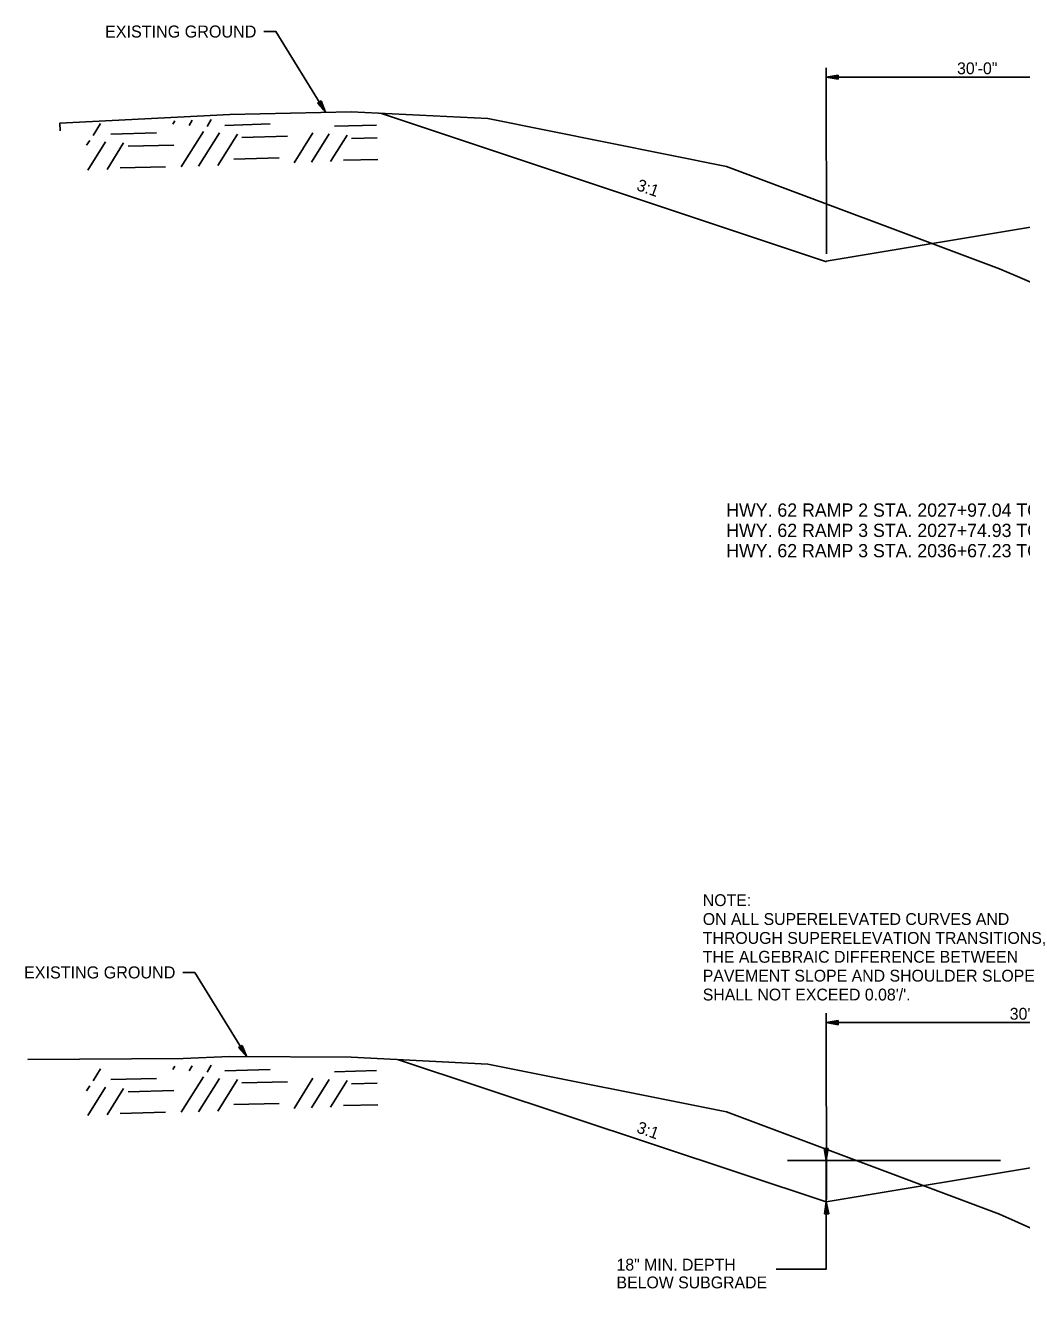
# Model space of a CAD drawing. Extents: x 1734743 to 1735935, y 759845 to 763831.
# Drawn here: x 1735680.2 to 1735729.8, y 762683.4 to 762746.4 of the extents above; entities that cross this region are included whole.
import ezdxf

# ---------------------------------------------------------------- set-up
doc = ezdxf.new("R2010")
doc.units = 0
for name, color, linetype in [('10', 7, 'Continuous'), ('19', 7, 'Continuous'), ('20', 7, 'Continuous'), ('Level 9', 7, 'Continuous')]:
    doc.layers.add(name, color=color, linetype=linetype)

msp = doc.modelspace()

# ---------------------------------------------------------------- linework, layer by layer
at = {"layer": '19'}
for p, q in [((1735720.041, 762743.869), (1735720.641, 762743.974)), ((1735720.041, 762743.869), (1735750.046, 762743.867)), ((1735720.641, 762743.764), (1735720.041, 762743.869)), ((1735720.049, 762735.061), (1735720.047, 762744.331)), ((1735720.201, 762743.884), (1735720.641, 762743.919)), ((1735720.641, 762743.814), (1735720.201, 762743.854)), ((1735720.641, 762743.974), (1735720.641, 762743.764)), ((1735720.051, 762734.673), (1735697.856, 762742.073)), ((1735683.553, 762740.967), (1735683.922, 762741.561)), ((1735687.526, 762741.527), (1735687.62, 762741.69)), ((1735688.328, 762741.465), (1735688.479, 762741.72)), ((1735689.221, 762741.406), (1735689.429, 762741.754)), ((1735690.109, 762741.467), (1735692.368, 762741.536)), ((1735695.564, 762741.418), (1735697.663, 762741.482)), ((1735683.23, 762740.476), (1735683.382, 762740.711)), ((1735683.293, 762739.237), (1735684.174, 762740.649)), ((1735684.441, 762741.028), (1735686.701, 762741.088)), ((1735687.94, 762739.4), (1735689.039, 762741.16)), ((1735688.8, 762739.43), (1735689.842, 762741.088)), ((1735689.759, 762739.464), (1735690.735, 762741.029)), ((1735690.961, 762740.867), (1735693.22, 762740.926)), ((1735693.557, 762739.597), (1735694.495, 762741.101)), ((1735694.416, 762739.627), (1735695.298, 762741.039)), ((1735695.366, 762739.66), (1735696.19, 762740.98)), ((1735696.416, 762740.818), (1735697.686, 762740.852)), ((1735684.253, 762739.271), (1735685.067, 762740.59)), ((1735685.303, 762740.428), (1735687.562, 762740.487)), ((1735684.891, 762739.343), (1735687.15, 762739.402)), ((1735690.549, 762739.782), (1735692.818, 762739.841)), ((1735696.014, 762739.733), (1735697.723, 762739.773)), ((1735746.046, 762739.028), (1735720.048, 762734.701)), ((1735720.049, 762687.978), (1735720.047, 762697.248)), ((1735720.041, 762696.787), (1735720.641, 762696.892)), ((1735720.041, 762696.787), (1735750.046, 762696.784)), ((1735720.641, 762696.682), (1735720.041, 762696.787)), ((1735720.201, 762696.802), (1735720.641, 762696.837)), ((1735720.641, 762696.732), (1735720.201, 762696.772)), ((1735720.641, 762696.892), (1735720.641, 762696.682)), ((1735687.526, 762694.444), (1735687.62, 762694.608)), ((1735688.328, 762694.382), (1735688.479, 762694.638)), ((1735689.221, 762694.324), (1735689.429, 762694.671)), ((1735720.048, 762687.858), (1735698.707, 762694.948)), ((1735683.553, 762693.885), (1735683.922, 762694.478)), ((1735684.441, 762693.946), (1735686.701, 762694.005)), ((1735687.94, 762692.318), (1735689.039, 762694.077)), ((1735688.8, 762692.348), (1735689.842, 762694.005)), ((1735690.109, 762694.385), (1735692.368, 762694.454)), ((1735693.557, 762692.514), (1735694.495, 762694.018)), ((1735695.564, 762694.336), (1735697.663, 762694.399)), ((1735683.23, 762693.393), (1735683.382, 762693.629)), ((1735683.293, 762692.155), (1735684.174, 762693.566)), ((1735684.253, 762692.188), (1735685.067, 762693.508)), ((1735685.303, 762693.346), (1735687.562, 762693.405)), ((1735689.759, 762692.381), (1735690.735, 762693.946)), ((1735690.961, 762693.784), (1735693.22, 762693.843)), ((1735694.416, 762692.544), (1735695.298, 762693.956)), ((1735695.366, 762692.578), (1735696.19, 762693.897)), ((1735696.416, 762693.735), (1735697.686, 762693.77)), ((1735690.549, 762692.699), (1735692.818, 762692.759)), ((1735684.891, 762692.261), (1735687.15, 762692.32)), ((1735696.014, 762692.65), (1735697.723, 762692.69)), ((1735746.046, 762692.186), (1735720.048, 762687.858)), ((1735719.935, 762690.52), (1735720.144, 762690.523)), ((1735720.048, 762689.922), (1735719.935, 762690.52)), ((1735720.036, 762690.08), (1735719.989, 762690.516)), ((1735720.144, 762690.523), (1735720.048, 762689.922)), ((1735720.098, 762690.519), (1735720.061, 762690.083)), ((1735719.957, 762687.257), (1735720.048, 762687.858)), ((1735720.002, 762687.261), (1735720.037, 762687.697)), ((1735720.048, 762687.858), (1735720.165, 762687.261)), ((1735720.062, 762687.7), (1735720.112, 762687.264)), ((1735720.165, 762687.261), (1735719.957, 762687.257))]:
    msp.add_line(p, q, dxfattribs=at)
for points in [[(1735681.908, 762741.187), (1735681.887, 762741.568), (1735681.887, 762741.568), (1735690.365, 762742.009), (1735690.365, 762742.009), (1735696.399, 762742.146), (1735703.199, 762741.805), (1735715.078, 762739.424), (1735728.668, 762734.323), (1735737.574, 762730.516)], [(1735680.306, 762694.946), (1735680.306, 762694.946), (1735680.306, 762694.946), (1735688.042, 762694.993), (1735690.336, 762695.104), (1735696.399, 762695.063), (1735703.199, 762694.723), (1735715.078, 762692.342), (1735728.668, 762687.241), (1735737.329, 762683.386), (1735738.102, 762683.447)], [(1735720.048, 762689.928), (1735720.048, 762684.509), (1735717.555, 762684.509)]]:
    msp.add_lwpolyline(points, dxfattribs=at)
at = {"layer": '20'}
for p, q in [((1735694.897, 762742.683), (1735694.719, 762742.574)), ((1735694.719, 762742.574), (1735695.121, 762742.117)), ((1735694.76, 762742.595), (1735695.024, 762742.246)), ((1735695.047, 762742.257), (1735694.854, 762742.651)), ((1735695.121, 762742.117), (1735694.897, 762742.683)), ((1735690.973, 762695.653), (1735690.795, 762695.543)), ((1735690.795, 762695.543), (1735691.196, 762695.086)), ((1735690.836, 762695.565), (1735691.1, 762695.216)), ((1735691.123, 762695.227), (1735690.93, 762695.621)), ((1735691.196, 762695.086), (1735690.973, 762695.653))]:
    msp.add_line(p, q, dxfattribs=at)
for points in [[(1735692.047, 762746.139), (1735692.647, 762746.138), (1735695.121, 762742.117)], [(1735688.014, 762699.285), (1735688.614, 762699.285), (1735691.196, 762695.086)]]:
    msp.add_lwpolyline(points, dxfattribs=at)
at = {"layer": 'Level 9'}
msp.add_line((1735718.115, 762689.922), (1735728.71, 762689.922), dxfattribs=at)

# ---------------------------------------------------------------- texts
at = {"layer": '10'}
for p in [(1735684.145, 762745.839), (1735680.112, 762698.985)]:
    msp.add_text('EXISTING GROUND', height=0.6, dxfattribs=at).set_placement(p)
for s, p in [('18" MIN. DEPTH', (1735709.604, 762684.436)), ('BELOW SUBGRADE', (1735709.604, 762683.551))]:
    msp.add_text(s, height=0.59, rotation=360, dxfattribs=at).set_placement(p)
at = {"layer": '19'}
for s, height, rotation, p in [('30\'-0"', 0.59, 0.00462, (1735726.555, 762744.013)), ('3:1', 0.59, 340.48964, (1735710.559, 762738.256)), ('HWY. 62 RAMP 2 STA. 2027+97.04 TO STA. 2028+27.11', 0.65999, 359.99538, (1735715.064, 762721.978)), ('HWY. 62 RAMP 3 STA. 2027+74.93 TO STA. 2028+04.73', 0.65999, 359.99538, (1735715.064, 762720.968)), ('HWY. 62 RAMP 3 STA. 2036+67.23 TO STA. 2037+12.79', 0.65999, 359.99538, (1735715.063, 762719.958)), ('NOTE:', 0.59, 360, (1735713.898, 762702.587)), ('ON ALL SUPERELEVATED CURVES AND', 0.59001, 360, (1735713.898, 762701.647)), ('THROUGH SUPERELEVATION TRANSITIONS,', 0.59001, 360, (1735713.898, 762700.707)), ('THE ALGEBRAIC DIFFERENCE BETWEEN', 0.59001, 360, (1735713.898, 762699.767)), ('PAVEMENT SLOPE AND SHOULDER SLOPE', 0.59001, 360, (1735713.898, 762698.827)), ("SHALL NOT EXCEED 0.08'/'.", 0.59001, 360, (1735713.898, 762697.887)), ('30\'-0"', 0.59, 0.00462, (1735729.178, 762696.93)), ('3:1', 0.59, 340.48964, (1735710.559, 762691.33))]:
    msp.add_text(s, height=height, rotation=rotation, dxfattribs=at).set_placement(p)

doc.saveas('drawing.dxf')
